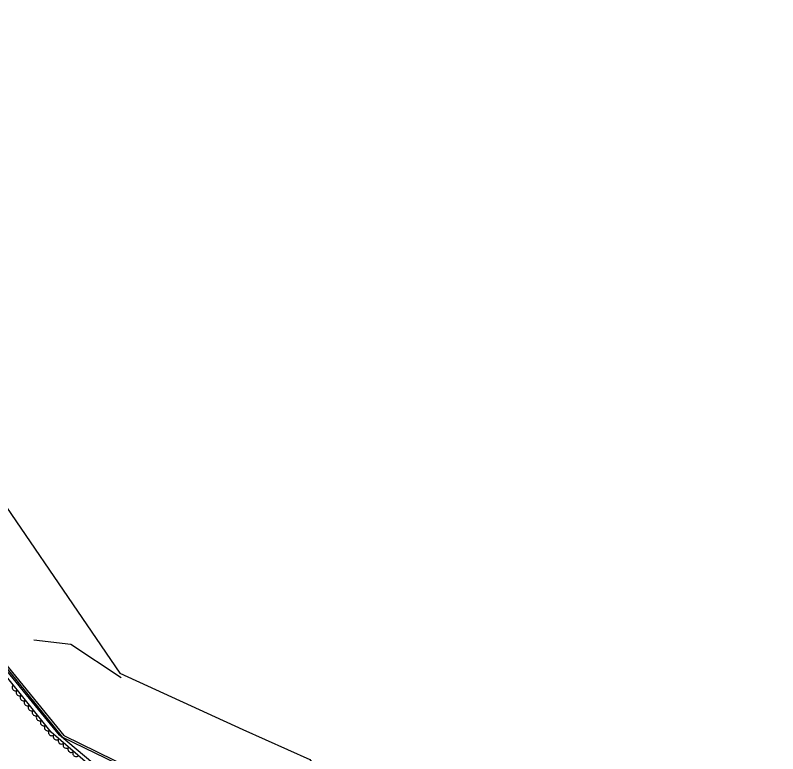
# Model space of a CAD drawing. Extents: x 1722896 to 1754269, y 648279 to 666297.
# Drawn here: x 1731135 to 1731610, y 652182.6 to 652642.8 of the extents above; entities that cross this region are included whole.
import ezdxf

# ---------------------------------------------------------------- set-up
doc = ezdxf.new("R2010")
doc.units = 0
for name, color, linetype in [('DESIGN - CENTERLINE - Proposed Text', 7, 'Continuous'), ('DESIGN - SCRATCH - User 1', 7, 'Continuous'), ('SURVEY - CENTERLINE - Preliminary', 7, 'Continuous'), ('SURVEY - VEGETATION - Features with Text', 7, 'Continuous')]:
    doc.layers.add(name, color=color, linetype=linetype)

msp = doc.modelspace()

# ---------------------------------------------------------------- linework, layer by layer
at = {"layer": 'DESIGN - CENTERLINE - Proposed Text'}
msp.add_lwpolyline([(1731200.99, 652229.98), (1731169.58, 652250.75), (1731146.69, 652253.46)], dxfattribs=at)
at = {"layer": 'DESIGN - SCRATCH - User 1'}
msp.add_lwpolyline([(1731415.23, 651957.41), (1731346.29, 652048.74), (1731313.4, 652092.23), (1731280.89, 652137.12), (1731251.65, 652150.44), (1731164.59, 652192.63), (1731103.99, 652267.63), (1731032.33, 652354.35), (1730996.84, 652420.09), (1730964.93, 652495.33), (1730920.37, 652592.49), (1730898.63, 652642.39), (1730899.95, 652642.82), (1730933.45, 652566.86), (1730972.81, 652479.59), (1730998.47, 652420.42), (1731033.4, 652355.14), (1731114.02, 652256.72), (1731165.23, 652194.02), (1731248.69, 652153.02), (1731282.24, 652137.66), (1731349.81, 652046.37), (1731393.69, 651987.99), (1731416.02, 651958.14)], dxfattribs=at)
at = {"layer": 'SURVEY - CENTERLINE - Preliminary'}
for points in [[(1731102.96, 652374.95), (1731200.21, 652232.76), (1731276.73, 652197.79), (1731318.44, 652178.91), (1731362.27, 652116.61), (1731398.23, 652067.01), (1731382.31, 652056.47), (1731415.27, 652001.49), (1731445.46, 651971.67), (1731478.6, 651955.63), (1731540.47, 651871.75), (1731574.93, 651793.39), (1731608.47, 651725.71), (1731610.01, 651722.76)], [(1731188.47, 652172.25), (1731162.67, 652194.07), (1731112.96, 652254.53)]]:
    msp.add_lwpolyline(points, dxfattribs=at)
at = {"layer": 'SURVEY - VEGETATION - Features with Text'}
msp.add_lwpolyline([(1731184.64, 652172.58), (1731157.42, 652195.95), (1731114.13, 652249.62)], dxfattribs=at)
for centre, major_axis in [((1731135, 652223.75), (-1.26, 1.56)), ((1731137.51, 652220.63), (-1.26, 1.56)), ((1731140.02, 652217.52), (-1.26, 1.56)), ((1731142.53, 652214.41), (-1.26, 1.56)), ((1731145.05, 652211.29), (-1.26, 1.56)), ((1731147.56, 652208.18), (-1.26, 1.56)), ((1731150.07, 652205.06), (-1.26, 1.56)), ((1731152.58, 652201.95), (-1.26, 1.56)), ((1731155.09, 652198.84), (-1.26, 1.56)), ((1731157.64, 652195.76), (-1.52, 1.3)), ((1731160.67, 652193.15), (-1.52, 1.3)), ((1731163.71, 652190.55), (-1.52, 1.3)), ((1731166.74, 652187.94), (-1.52, 1.3)), ((1731169.78, 652185.34), (-1.52, 1.3)), ((1731172.81, 652182.73), (-1.52, 1.3))]:
    msp.add_ellipse(centre, major_axis=major_axis, ratio=0.940188, start_param=0, end_param=3.141593, dxfattribs=at)

doc.saveas('drawing.dxf')
